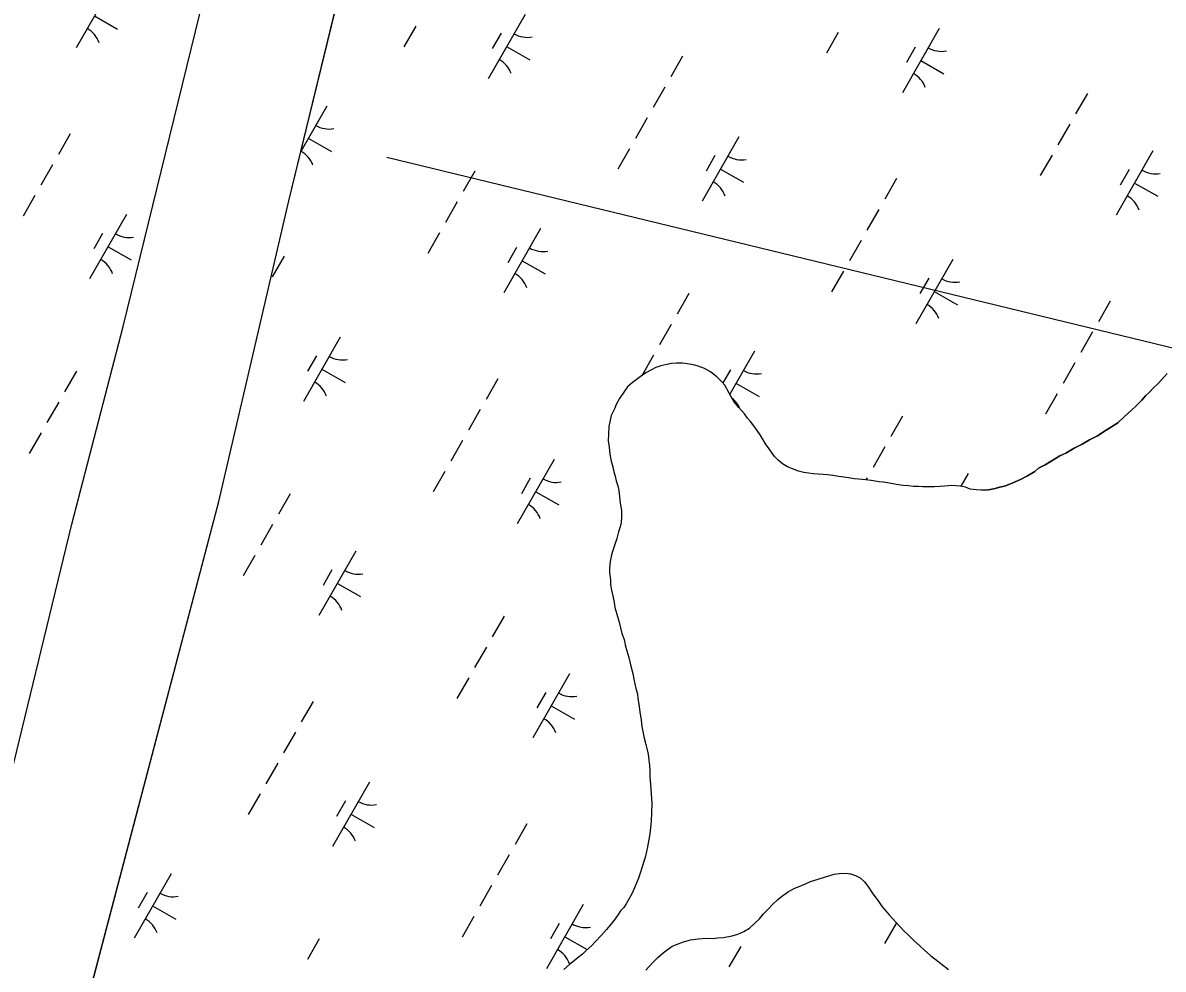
# Model space of a CAD drawing. Extents: x 3930721 to 3950824, y 220441 to 242861.
# Drawn here: x 3943219 to 3943989, y 229457 to 230096 of the extents above; entities that cross this region are included whole.
import ezdxf

# ---------------------------------------------------------------- set-up
doc = ezdxf.new("R2010")
doc.units = 0
for name, color, linetype in [('V-TOPO-SHOR', 7, 'Continuous'), ('V-UTIL-LINE', 7, 'Continuous'), ('V-WETL-SWMP', 7, 'Continuous')]:
    doc.layers.add(name, color=color, linetype=linetype)

msp = doc.modelspace()

# ---------------------------------------------------------------- linework, layer by layer
at = {"layer": 'V-TOPO-SHOR'}
for points in [[(3942917.71, 228009.39), (3942915.26, 228021.48), (3942914.42, 228034.98), (3942915.92, 228050.75), (3942924.22, 228092.93), (3942960.67, 228266.42), (3943028.04, 228517.12), (3943086.82, 228741.4), (3943183.54, 229119.12), (3943258.34, 229417.89), (3943351.77, 229772.65), (3943398.89, 229975.61), (3943451.01, 230189.58)], [(3942789.4, 227876.04), (3942820.44, 228033.9), (3942848.58, 228153.98), (3942864.17, 228225.68), (3942883.96, 228320.04), (3942914.47, 228437.11), (3942956.44, 228596.95), (3943005.48, 228793.68), (3943044.01, 228948.13), (3943084.63, 229102.83), (3943141.67, 229315.49), (3943204.01, 229558.04), (3943252.56, 229757.56), (3943287.1, 229890.99), (3943341.49, 230113.18)], [(3943866.6, 229780.38), (3943871.12, 229780.69), (3943874.85, 229781.26), (3943878.83, 229782.37), (3943882.02, 229783.2), (3943886, 229784.57), (3943889.18, 229785.93), (3943892.89, 229787.57), (3943897.66, 229790.01), (3943902.43, 229792.99), (3943905.07, 229795.15), (3943909.57, 229797.59), (3943913.54, 229800.03), (3943919.36, 229803.55), (3943923.34, 229805.45), (3943929.16, 229808.71), (3943934.46, 229811.43), (3943939.49, 229814.41), (3943944.79, 229817.12), (3943950.61, 229820.91), (3943954.32, 229823.08), (3943958.55, 229825.79), (3943963.04, 229830.09), (3943967.79, 229834.4), (3943970.69, 229837.09), (3943974.64, 229841.13), (3943977.27, 229844.08), (3943980.18, 229846.78), (3943982.28, 229849.19), (3943985.71, 229852.42), (3943988.08, 229854.85), (3943991.77, 229859.14)]]:
    msp.add_lwpolyline(points, dxfattribs=at)
at = {"layer": 'V-UTIL-LINE'}
msp.add_lwpolyline([(3945607.36, 229485.13), (3943465.06, 230005.04)], dxfattribs=at)
msp.add_lwpolyline([(3945607.36, 229485.13), (3943465.06, 230005.04)], dxfattribs=at)
at = {"layer": 'V-WETL-SWMP'}
for p, q in [((3943398.89, 229975.61), (3943451.01, 230189.58)), ((3943280.18, 230122.29), (3943255.33, 230078.9)), ((3943267.76, 230100.59), (3943283.38, 230091.65)), ((3943558.39, 230101.51), (3943533.54, 230058.13)), ((3943484.64, 230093.53), (3943476.68, 230079.65)), ((3943769.8, 230089.25), (3943761.85, 230075.36)), ((3943837.93, 230092.06), (3943813.08, 230048.67)), ((3943542.25, 230088.86), (3943536.29, 230078.45)), ((3943545.97, 230079.82), (3943561.59, 230070.87)), ((3943821.79, 230079.41), (3943815.82, 230068.99)), ((3943664.76, 230073.35), (3943656.81, 230059.46)), ((3943825.5, 230070.36), (3943841.12, 230061.42)), ((3943652.83, 230052.52), (3943644.88, 230038.64)), ((3943938, 230048.23), (3943930.05, 230034.35)), ((3943424.52, 230039.62), (3943407.04, 230009.1)), ((3943640.91, 230031.7), (3943632.95, 230017.81)), ((3943251.36, 230020.91), (3943243.41, 230007.03)), ((3943926.07, 230027.41), (3943918.12, 230013.52)), ((3943412.1, 230017.93), (3943427.72, 230008.98)), ((3943702.73, 230018.85), (3943677.88, 229975.46)), ((3943628.98, 230010.87), (3943621.03, 229996.98)), ((3943686.59, 230006.19), (3943680.63, 229995.78)), ((3943914.14, 230006.58), (3943906.19, 229992.7)), ((3943982.27, 230009.39), (3943957.42, 229966)), ((3943239.43, 230000.09), (3943231.48, 229986.2)), ((3943690.31, 229997.15), (3943705.93, 229988.21)), ((3943524.6, 229995.8), (3943516.65, 229981.91)), ((3943809.1, 229990.68), (3943801.15, 229976.8)), ((3943966.13, 229996.74), (3943960.16, 229986.33)), ((3943969.84, 229987.7), (3943985.46, 229978.75)), ((3943227.5, 229979.26), (3943219.55, 229965.37)), ((3943351.77, 229772.65), (3943398.89, 229975.61)), ((3943512.67, 229974.97), (3943504.72, 229961.09)), ((3943289.33, 229966.41), (3943264.48, 229923.02)), ((3943797.17, 229969.86), (3943789.22, 229955.97)), ((3943273.19, 229953.76), (3943267.23, 229943.35)), ((3943500.74, 229954.14), (3943492.79, 229940.26)), ((3943568.86, 229956.96), (3943544.02, 229913.57)), ((3943276.91, 229944.72), (3943292.53, 229935.77)), ((3943552.73, 229944.3), (3943546.76, 229933.89)), ((3943785.25, 229949.03), (3943777.3, 229935.14)), ((3943395.7, 229938.25), (3943387.75, 229924.36)), ((3943556.44, 229935.26), (3943572.06, 229926.32)), ((3943847.07, 229936.18), (3943822.22, 229892.79)), ((3943773.32, 229928.2), (3943765.37, 229914.32)), ((3943830.94, 229923.53), (3943824.97, 229913.12)), ((3943668.94, 229913.13), (3943660.99, 229899.25)), ((3943834.65, 229914.49), (3943850.27, 229905.54)), ((3943953.44, 229908.02), (3943945.49, 229894.13)), ((3943657.01, 229892.3), (3943649.06, 229878.42)), ((3943433.67, 229883.75), (3943408.82, 229840.36)), ((3943941.52, 229887.19), (3943933.56, 229873.3)), ((3943713.21, 229874.29), (3943696.57, 229845.24)), ((3943417.53, 229871.09), (3943411.57, 229860.68)), ((3943645.08, 229871.48), (3943637.13, 229857.59)), ((3943660.62, 229866.07), (3943657.36, 229865.8)), ((3943664.57, 229866.11), (3943660.62, 229866.07)), ((3943667.83, 229865.68), (3943664.57, 229866.11)), ((3943929.59, 229866.36), (3943921.64, 229852.48)), ((3943255.54, 229860.69), (3943247.59, 229846.81)), ((3943421.25, 229862.05), (3943436.87, 229853.11)), ((3943640.43, 229859.81), (3943637.89, 229858.16)), ((3943643.21, 229861.47), (3943640.43, 229859.81)), ((3943646.68, 229863.13), (3943643.21, 229861.47)), ((3943650.16, 229864.33), (3943646.68, 229863.13)), ((3943654.11, 229865.3), (3943650.16, 229864.33)), ((3943657.36, 229865.8), (3943654.11, 229865.3)), ((3943672.03, 229865.02), (3943667.83, 229865.68)), ((3943675.3, 229864.12), (3943672.03, 229865.02)), ((3943679.5, 229862.54), (3943675.3, 229864.12)), ((3943683.48, 229860.25), (3943679.5, 229862.54)), ((3943687.94, 229856.8), (3943683.48, 229860.25)), ((3943697.07, 229861.64), (3943691.98, 229852.76)), ((3943991.77, 229859.14), (3943988.08, 229854.84)), ((3943540.04, 229855.58), (3943532.09, 229841.69)), ((3943630.73, 229852.96), (3943627.5, 229850.14)), ((3943633.5, 229854.85), (3943630.73, 229852.96)), ((3943637.89, 229858.16), (3943633.5, 229854.85)), ((3943691.23, 229853.58), (3943687.94, 229856.8)), ((3943693.35, 229851.27), (3943691.23, 229853.58)), ((3943696.19, 229845.95), (3943693.35, 229851.27)), ((3943700.78, 229852.6), (3943716.4, 229843.65)), ((3943985.71, 229852.42), (3943982.28, 229849.19)), ((3943988.08, 229854.84), (3943985.71, 229852.42)), ((3943625.43, 229847.33), (3943622.23, 229842.17)), ((3943627.5, 229850.14), (3943625.43, 229847.33)), ((3943699.28, 229840.16), (3943696.19, 229845.95)), ((3943917.66, 229845.54), (3943909.71, 229831.65)), ((3943977.27, 229844.08), (3943974.64, 229841.13)), ((3943980.18, 229846.78), (3943977.27, 229844.08)), ((3943982.28, 229849.19), (3943980.18, 229846.78)), ((3943243.61, 229839.87), (3943235.66, 229825.98)), ((3943618.81, 229835.39), (3943616.53, 229830.71)), ((3943619.94, 229838.2), (3943618.81, 229835.39)), ((3943622.23, 229842.17), (3943619.94, 229838.2)), ((3943702.81, 229836.24), (3943699.28, 229840.16)), ((3943706.58, 229831.86), (3943702.81, 229836.24)), ((3943970.69, 229837.09), (3943967.79, 229834.4)), ((3943974.64, 229841.13), (3943970.69, 229837.09)), ((3943528.11, 229834.75), (3943520.16, 229820.87)), ((3943616.53, 229830.71), (3943615.64, 229826.52)), ((3943708.46, 229829.08), (3943706.58, 229831.86)), ((3943710.58, 229826.78), (3943708.46, 229829.08)), ((3943813.28, 229830.46), (3943805.33, 229816.58)), ((3943963.04, 229830.09), (3943958.55, 229825.79)), ((3943967.79, 229834.4), (3943963.04, 229830.09)), ((3943614.97, 229823.48), (3943614.79, 229818.13)), ((3943615.64, 229826.52), (3943614.97, 229823.48)), ((3943713.42, 229822.85), (3943710.58, 229826.78)), ((3943717.19, 229817.77), (3943713.42, 229822.85)), ((3943950.61, 229820.91), (3943944.79, 229817.12)), ((3943954.32, 229823.08), (3943950.61, 229820.91)), ((3943958.55, 229825.79), (3943954.32, 229823.08)), ((3943231.68, 229819.04), (3943223.73, 229805.16)), ((3943516.19, 229813.93), (3943508.24, 229800.04)), ((3943614.79, 229818.13), (3943614.6, 229813.71)), ((3943614.6, 229813.71), (3943615.11, 229809.52)), ((3943719.09, 229814.3), (3943717.19, 229817.77)), ((3943720.74, 229811.76), (3943719.09, 229814.3)), ((3943939.49, 229814.41), (3943934.46, 229811.43)), ((3943944.79, 229817.12), (3943939.49, 229814.41)), ((3943615.11, 229809.52), (3943615.63, 229804.64)), ((3943615.63, 229804.64), (3943616.6, 229800)), ((3943723.1, 229808.29), (3943720.74, 229811.76)), ((3943726.88, 229803.21), (3943723.1, 229808.29)), ((3943801.35, 229809.64), (3943793.4, 229795.75)), ((3943923.34, 229805.46), (3943919.36, 229803.55)), ((3943929.16, 229808.71), (3943923.34, 229805.46)), ((3943934.46, 229811.43), (3943929.16, 229808.71)), ((3943578.01, 229801.08), (3943553.16, 229757.69)), ((3943616.6, 229800), (3943617.58, 229796.05)), ((3943729.23, 229800.67), (3943726.88, 229803.21)), ((3943732.28, 229798.14), (3943729.23, 229800.67)), ((3943735.56, 229796.08), (3943732.28, 229798.14)), ((3943909.57, 229797.59), (3943905.07, 229795.15)), ((3943913.54, 229800.03), (3943909.57, 229797.59)), ((3943919.36, 229803.55), (3943913.54, 229800.03)), ((3943504.26, 229793.1), (3943496.31, 229779.22)), ((3943617.58, 229796.05), (3943618.31, 229792.8)), ((3943618.31, 229792.8), (3943619.27, 229789.78)), ((3943619.27, 229789.78), (3943620, 229786.77)), ((3943738.83, 229794.72), (3943735.56, 229796.08)), ((3943743.04, 229793.13), (3943738.83, 229794.72)), ((3943746.54, 229792.24), (3943743.04, 229793.13)), ((3943749.8, 229791.8), (3943746.54, 229792.24)), ((3943753.06, 229791.37), (3943749.8, 229791.8)), ((3943756.32, 229791.17), (3943753.06, 229791.37)), ((3943759.58, 229790.97), (3943756.32, 229791.17)), ((3943762.61, 229790.77), (3943759.58, 229790.97)), ((3943766.1, 229790.34), (3943762.61, 229790.77)), ((3943770.3, 229789.68), (3943766.1, 229790.34)), ((3943775.43, 229789.04), (3943770.3, 229789.68)), ((3943780.79, 229788.16), (3943775.43, 229789.04)), ((3943857.55, 229791.62), (3943852.64, 229783.06)), ((3943897.66, 229790.01), (3943892.89, 229787.57)), ((3943902.43, 229792.99), (3943897.66, 229790.01)), ((3943905.07, 229795.15), (3943902.43, 229792.99)), ((3943561.88, 229788.43), (3943555.91, 229778.01)), ((3943620, 229786.77), (3943620.96, 229783.29)), ((3943620.96, 229783.29), (3943621.69, 229780.27)), ((3943783.82, 229787.73), (3943780.79, 229788.16)), ((3943788.24, 229787.3), (3943783.82, 229787.73)), ((3943791.97, 229786.88), (3943788.24, 229787.3)), ((3943789.43, 229788.81), (3943788.54, 229787.27)), ((3943797.33, 229786), (3943791.97, 229786.88)), ((3943800.36, 229785.8), (3943797.33, 229786)), ((3943804.32, 229785.14), (3943800.36, 229785.8)), ((3943809.22, 229784.26), (3943804.32, 229785.14)), ((3943813.65, 229783.61), (3943809.22, 229784.26)), ((3943817.14, 229783.41), (3943813.65, 229783.61)), ((3943820.64, 229782.98), (3943817.14, 229783.41)), ((3943823.9, 229782.78), (3943820.64, 229782.98)), ((3943826.92, 229782.58), (3943823.9, 229782.78)), ((3943830.88, 229782.62), (3943826.92, 229782.58)), ((3943834.83, 229782.66), (3943830.88, 229782.62)), ((3943838.55, 229782.93), (3943834.83, 229782.66)), ((3943841.81, 229783.19), (3943838.55, 229782.93)), ((3943846.23, 229783.47), (3943841.81, 229783.19)), ((3943849.49, 229783.27), (3943846.23, 229783.47)), ((3943852.19, 229783.16), (3943849.49, 229783.27)), ((3943855.66, 229782.4), (3943852.19, 229783.16)), ((3943858.87, 229781.1), (3943855.66, 229782.4)), ((3943874.85, 229781.26), (3943871.12, 229780.69)), ((3943878.83, 229782.37), (3943874.85, 229781.26)), ((3943882.02, 229783.2), (3943878.83, 229782.37)), ((3943886, 229784.57), (3943882.02, 229783.2)), ((3943889.18, 229785.93), (3943886, 229784.57)), ((3943892.89, 229787.57), (3943889.18, 229785.93)), ((3943399.88, 229778.03), (3943391.93, 229764.14)), ((3943565.59, 229779.39), (3943581.21, 229770.44)), ((3943621.69, 229780.27), (3943622.2, 229776.08)), ((3943622.2, 229776.08), (3943622.71, 229771.67)), ((3943862.87, 229780.61), (3943858.87, 229781.1)), ((3943866.6, 229780.38), (3943862.87, 229780.61)), ((3943871.12, 229780.69), (3943866.6, 229780.38)), ((3943258.34, 229417.89), (3943351.77, 229772.65)), ((3943622.71, 229771.67), (3943623.46, 229766.79)), ((3943623.46, 229766.79), (3943623.5, 229762.37)), ((3943623.31, 229758.64), (3943622.64, 229755.61)), ((3943623.5, 229762.37), (3943623.31, 229758.64)), ((3943387.95, 229757.2), (3943380, 229743.32)), ((3943621.51, 229752.34), (3943620.39, 229747.67)), ((3943622.64, 229755.61), (3943621.51, 229752.34)), ((3943619.04, 229743.7), (3943617.68, 229739.73)), ((3943620.39, 229747.67), (3943619.04, 229743.7)), ((3943376.02, 229736.38), (3943368.07, 229722.49)), ((3943444.15, 229739.19), (3943419.3, 229695.8)), ((3943616.78, 229736.7), (3943615.89, 229732.27)), ((3943617.68, 229739.73), (3943616.78, 229736.7)), ((3943615.89, 229732.27), (3943615.47, 229728.08)), ((3943615.47, 229728.08), (3943615.5, 229724.82)), ((3943428.01, 229726.53), (3943422.04, 229716.12)), ((3943615.5, 229724.82), (3943616.02, 229719.94)), ((3943616.02, 229719.94), (3943616.05, 229716.45)), ((3943431.72, 229717.49), (3943447.34, 229708.55)), ((3943616.05, 229716.45), (3943616.79, 229712.96)), ((3943616.79, 229712.96), (3943617.77, 229707.85)), ((3943617.77, 229707.85), (3943618.5, 229704.6)), ((3943618.5, 229704.6), (3943619, 229701.12)), ((3943619, 229701.12), (3943620.44, 229696.71)), ((3943620.44, 229696.71), (3943621.89, 229691.37)), ((3943544.22, 229695.36), (3943536.27, 229681.48)), ((3943621.89, 229691.37), (3943622.86, 229687.43)), ((3943622.86, 229687.43), (3943623.83, 229683.71)), ((3943623.83, 229683.71), (3943625.27, 229679.54)), ((3943532.29, 229674.54), (3943524.34, 229660.65)), ((3943625.27, 229679.54), (3943626, 229676.05)), ((3943626, 229676.05), (3943627.21, 229671.88)), ((3943627.21, 229671.88), (3943628.42, 229667.47)), ((3943628.42, 229667.47), (3943629.63, 229662.59)), ((3943629.63, 229662.59), (3943631.09, 229656.56)), ((3943520.37, 229653.71), (3943512.41, 229639.82)), ((3943588.49, 229656.52), (3943563.64, 229613.13)), ((3943631.09, 229656.56), (3943631.82, 229652.84)), ((3943631.82, 229652.84), (3943633.28, 229646.57)), ((3943572.35, 229643.87), (3943566.39, 229633.46)), ((3943633.28, 229646.57), (3943634.25, 229642.86)), ((3943634.25, 229642.86), (3943634.52, 229639.84)), ((3943415.32, 229637.81), (3943407.37, 229623.93)), ((3943634.52, 229639.84), (3943635.25, 229635.89)), ((3943635.25, 229635.89), (3943635.77, 229630.77)), ((3943576.06, 229634.83), (3943591.68, 229625.88)), ((3943635.77, 229630.77), (3943636.76, 229625.2)), ((3943636.76, 229625.2), (3943637.27, 229620.78)), ((3943637.27, 229620.78), (3943638.24, 229616.37)), ((3943403.4, 229616.98), (3943395.44, 229603.1)), ((3943638.24, 229616.37), (3943638.74, 229613.12)), ((3943638.74, 229613.12), (3943639.95, 229608.71)), ((3943639.95, 229608.71), (3943640.92, 229605.23)), ((3943640.92, 229605.23), (3943641.41, 229602.21)), ((3943641.41, 229602.21), (3943641.92, 229598.26)), ((3943641.92, 229598.26), (3943642.42, 229594.54)), ((3943391.47, 229596.16), (3943383.52, 229582.27)), ((3943642.42, 229594.54), (3943642.69, 229591.28)), ((3943642.69, 229591.28), (3943642.73, 229586.86)), ((3943453.29, 229583.31), (3943428.45, 229539.92)), ((3943642.73, 229586.86), (3943643.01, 229581.98)), ((3943643.01, 229581.98), (3943643.54, 229575.47)), ((3943379.54, 229575.33), (3943371.59, 229561.45)), ((3943643.54, 229575.47), (3943644.08, 229568.96)), ((3943437.16, 229570.66), (3943431.19, 229560.24)), ((3943644.08, 229568.96), (3943643.67, 229562.67)), ((3943440.87, 229561.62), (3943456.49, 229552.67)), ((3943643.67, 229562.67), (3943643.5, 229557.31)), ((3943559.66, 229555.14), (3943551.71, 229541.26)), ((3943643.08, 229552.42), (3943642.66, 229548.46)), ((3943643.5, 229557.31), (3943643.08, 229552.42)), ((3943642, 229544.5), (3943641.12, 229539.6)), ((3943642.66, 229548.46), (3943642, 229544.5)), ((3943641.12, 229539.6), (3943639.78, 229533.31)), ((3943547.74, 229534.32), (3943539.79, 229520.43)), ((3943639.78, 229533.31), (3943637.75, 229526.77)), ((3943319.43, 229521.42), (3943294.58, 229478.03)), ((3943636.18, 229521.87), (3943635.04, 229518.6)), ((3943637.75, 229526.77), (3943636.18, 229521.87)), ((3943535.81, 229513.49), (3943527.86, 229499.61)), ((3943632.32, 229512.05), (3943630.5, 229507.85)), ((3943633.91, 229515.79), (3943632.32, 229512.05)), ((3943635.04, 229518.6), (3943633.91, 229515.79)), ((3943303.29, 229508.77), (3943297.33, 229498.35)), ((3943628.44, 229504.33), (3943626.61, 229501.29)), ((3943630.5, 229507.85), (3943628.44, 229504.33)), ((3943307, 229499.73), (3943322.62, 229490.78)), ((3943597.64, 229500.64), (3943572.79, 229457.26)), ((3943625.01, 229498.71), (3943622.94, 229496.37)), ((3943626.61, 229501.29), (3943625.01, 229498.71)), ((3943523.88, 229492.67), (3943515.93, 229478.78)), ((3943618.58, 229490.27), (3943615.59, 229486.52)), ((3943620.87, 229493.32), (3943618.58, 229490.27)), ((3943622.94, 229496.37), (3943620.87, 229493.32)), ((3943581.5, 229487.99), (3943575.53, 229477.58)), ((3943613.29, 229483.94), (3943610.07, 229479.95)), ((3943615.59, 229486.52), (3943613.29, 229483.94)), ((3943809.03, 229488.34), (3943801.1, 229474.49)), ((3943419.5, 229477.59), (3943411.55, 229463.71)), ((3943585.21, 229478.95), (3943600.4, 229470.25)), ((3943605.69, 229475.48), (3943603.16, 229472.9)), ((3943610.07, 229479.95), (3943605.69, 229475.48)), ((3943597.17, 229467.25), (3943594.17, 229464.89)), ((3943599.47, 229469.37), (3943597.17, 229467.25)), ((3943603.16, 229472.9), (3943599.47, 229469.37)), ((3943704.01, 229472.48), (3943696.05, 229458.59)), ((3943588.4, 229460.18), (3943584.47, 229456.88)), ((3943591.63, 229462.77), (3943588.4, 229460.18)), ((3943594.17, 229464.89), (3943591.63, 229462.77))]:
    msp.add_line(p, q, dxfattribs=at)
for points in [[(3942789.4, 227876.04), (3942820.44, 228033.9), (3942848.58, 228153.98), (3942864.17, 228225.68), (3942883.96, 228320.04), (3942914.47, 228437.11), (3942956.44, 228596.95), (3943005.48, 228793.68), (3943044.01, 228948.13), (3943084.63, 229102.83), (3943141.67, 229315.49), (3943204.01, 229558.04), (3943252.56, 229757.56), (3943287.1, 229890.99), (3943341.49, 230113.18), (3943399.34, 230337.97), (3943437.7, 230489.95)], [(3943698.17, 229479.6), (3943702.08, 229480.78), (3943706, 229482.46), (3943709.9, 229484.79), (3943712.98, 229487.6), (3943716.55, 229491.15), (3943719.3, 229494.43), (3943722.86, 229498.05), (3943725.13, 229500.57), (3943729.02, 229504.22), (3943731.45, 229506.12), (3943736.17, 229509.42), (3943740.56, 229511.85), (3943743.5, 229512.86), (3943748.06, 229514.87), (3943751.16, 229516.21), (3943756.22, 229517.74), (3943761.27, 229519.43), (3943766.99, 229521.12), (3943770.42, 229521.65), (3943774.84, 229521.86), (3943778.12, 229521.4), (3943781.56, 229520.29), (3943784.69, 229518.68), (3943787.5, 229516.09), (3943789.82, 229513.17), (3943792.65, 229508.61), (3943797.13, 229502.44), (3943799.12, 229499.84), (3943801.11, 229497.4), (3943804.26, 229493.83), (3943806.24, 229491.56), (3943808.89, 229488.48), (3943814.35, 229482.81), (3943816.83, 229480.38), (3943820.8, 229476.49), (3943825.1, 229472.6), (3943828.07, 229469.85), (3943832.36, 229466.13), (3943835, 229464.03), (3943839.13, 229460.96), (3943844.24, 229456.76)], [(3943639.96, 229456.48), (3943642.23, 229458.94), (3943644.82, 229461.73), (3943648.06, 229464.9), (3943651.63, 229468.17), (3943654.23, 229470.11), (3943657.81, 229472.56), (3943660.58, 229473.81), (3943665.31, 229475.64), (3943670.04, 229476.86), (3943675.27, 229477.56), (3943680.83, 229478.11), (3943685.09, 229477.83), (3943688.2, 229478.18), (3943692.45, 229478.39), (3943698.17, 229479.6)]]:
    msp.add_lwpolyline(points, dxfattribs=at)
for centre, start, end in [((3943254.24, 230076.51), 19.42788, 60.97154), ((3943559.9, 230103.67), 239.42788, 280.97154), ((3943839.43, 230094.22), 239.42788, 280.97154), ((3943532.44, 230055.73), 19.42788, 60.97154), ((3943811.98, 230046.28), 19.42788, 60.97154), ((3943426.03, 230041.78), 239.42788, 280.97154), ((3943398.58, 229993.84), 19.42788, 60.97154), ((3943704.24, 230021), 239.42788, 280.97154), ((3943983.78, 230011.55), 239.42788, 280.97154), ((3943676.79, 229973.07), 19.42788, 60.97154), ((3943956.32, 229963.61), 19.42788, 60.97154), ((3943290.84, 229968.57), 239.42788, 280.97154), ((3943570.37, 229959.11), 239.42788, 280.97154), ((3943263.38, 229920.63), 19.42788, 60.97154), ((3943542.92, 229911.18), 19.42788, 60.97154), ((3943848.58, 229938.34), 239.42788, 280.97154), ((3943821.13, 229890.4), 19.42788, 60.97154), ((3943435.18, 229885.9), 239.42788, 280.97154), ((3943714.72, 229876.45), 239.42788, 280.97154), ((3943407.73, 229837.96), 19.42788, 60.97154), ((3943687.26, 229828.51), 23.42055, 52.17158), ((3943579.52, 229803.24), 239.42788, 280.97154), ((3943552.07, 229755.3), 19.42788, 60.97154), ((3943445.65, 229741.34), 239.42788, 280.97154), ((3943418.2, 229693.41), 19.42788, 60.97154), ((3943590, 229658.68), 239.42788, 280.97154), ((3943562.54, 229610.74), 19.42788, 60.97154), ((3943454.8, 229585.47), 239.42788, 280.97154), ((3943427.35, 229537.53), 19.42788, 60.97154), ((3943320.94, 229523.58), 239.42788, 280.97154), ((3943293.48, 229475.64), 19.42788, 60.97154), ((3943599.14, 229502.8), 239.42788, 280.97154), ((3943571.69, 229454.86), 19.42788, 60.97154)]:
    msp.add_arc(centre, 17.62, start, end, dxfattribs=at)

doc.saveas('drawing.dxf')
